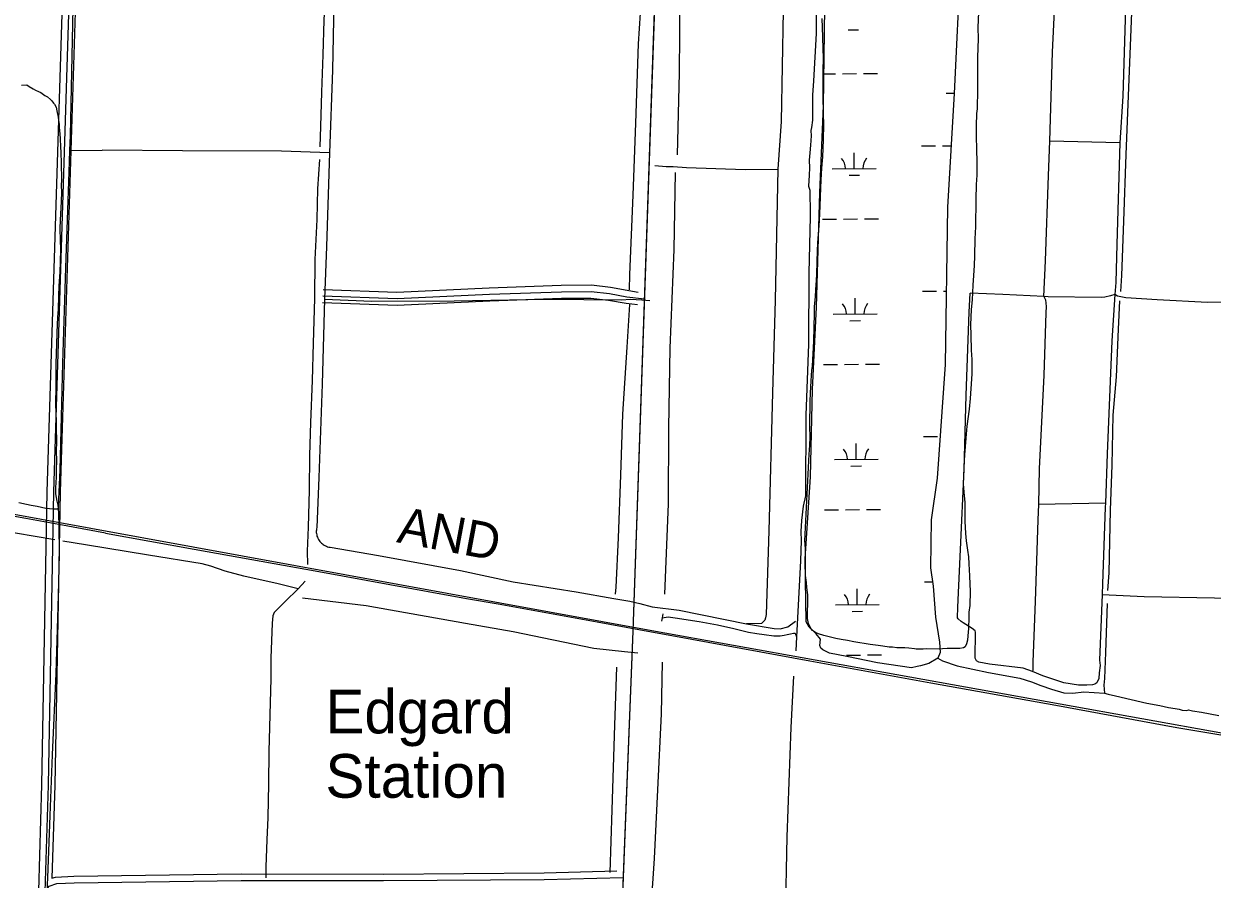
# Model space of a CAD drawing. Extents: x 3508733 to 3546731, y 546897 to 572481.
# Drawn here: x 3524556 to 3527275, y 553491 to 555449 of the extents above; entities that cross this region are included whole.
import ezdxf

# ---------------------------------------------------------------- set-up
doc = ezdxf.new("R2010")
doc.units = 0
for name, color, linetype in [('V-DTCH-CNTR', 7, 'Continuous'), ('V-RAIL-IDEN', 7, 'Continuous'), ('V-RAIL-TRAK', 7, 'Continuous'), ('V-ROAD-CNTR', 7, 'Continuous'), ('V-SITE-VEGE', 7, 'Continuous'), ('V-TOPO-GNAM-IDEN', 7, 'Continuous'), ('V-TOPO-SHOR', 7, 'Continuous'), ('V-WETL-SWMP', 7, 'Continuous')]:
    doc.layers.add(name, color=color, linetype=linetype)

msp = doc.modelspace()

# ---------------------------------------------------------------- linework, layer by layer
at = {"layer": 'V-DTCH-CNTR'}
for p, q in [((3527063.6, 555176.3), (3526902.9, 555180.6)), ((3524661.3, 555158.8), (3524735.7, 555159.3)), ((3527030.1, 554351.8), (3526876.9, 554348.5))]:
    msp.add_line(p, q, dxfattribs=at)
for points in [[(3527158, 557482.8), (3527148.5, 557274.4), (3527141.9, 557074.9), (3527137.7, 557034.1), (3527130.7, 556773), (3527117.2, 556503.7), (3527110, 556391.8), (3527108.4, 556366.7), (3527108.2, 556351.9), (3527102.1, 556142.9), (3527095.2, 555998.9), (3527086.3, 555785), (3527083.5, 555714.3), (3527082.8, 555710.9), (3527079.9, 555597.3), (3527076.9, 555510.7), (3527069.8, 555282.9), (3527063.6, 555176.3), (3527056.4, 554944.3), (3527054.1, 554857), (3527051.5, 554829.3)], [(3526354.9, 557467.6), (3526346.4, 557201.6), (3526340.5, 556984.1), (3526332.6, 556748.7), (3526324.7, 556445.3), (3526320, 556342.1), (3526309.4, 556076.2), (3526298.2, 555748), (3526293.1, 555478.5), (3526288.9, 555225), (3526281, 555116.2), (3526275.3, 554816.2), (3526269.2, 554604.3), (3526260.4, 554288.5), (3526254.7, 554096.6), (3526252.5, 554089.1), (3526251, 554084.2), (3526246.7, 554079.5), (3526243.9, 554076.7), (3526209.2, 554075.7)], [(3526889.2, 554824.6), (3526892.9, 554906.3), (3526900, 555101.6), (3526902.9, 555180.6), (3526909.6, 555384.2), (3526915.4, 555511.6), (3526917.8, 555601.6), (3526921.3, 555713.1), (3526926.5, 555875.2), (3526930.2, 556010.5), (3526938.6, 556220), (3526944.1, 556330.1)], [(3524692.8, 556249.9), (3524691.4, 556145.6), (3524691.2, 556125.5), (3524684.4, 555942.9), (3524677.7, 555709.4), (3524668.6, 555484.7), (3524662.5, 555193.6), (3524661.3, 555158.8), (3524659.7, 555110.1), (3524652, 554890.1), (3524645, 554672.4), (3524639.2, 554428.4), (3524635.5, 554344.5), (3524636.8, 554302.6)], [(3525267.5, 555574.5), (3525262.4, 555342.8), (3525256, 555153.5), (3525248.5, 554939.3), (3525244.1, 554818.6), (3525239, 554624.4), (3525231.5, 554410.2), (3525226.5, 554295.8), (3525226, 554293.1), (3525225.7, 554290.3), (3525225.6, 554287.6), (3525225.6, 554284.8), (3525225.9, 554282), (3525226.4, 554279.3), (3525227.1, 554276.6), (3525228, 554274), (3525229.1, 554271.4), (3525230.4, 554269), (3525231.9, 554266.6), (3525233.5, 554264.4), (3525235.3, 554262.3), (3525237.3, 554260.3), (3525239.4, 554258.5), (3525241.6, 554256.9), (3525243.9, 554255.4), (3525246.4, 554254.1), (3525248.9, 554253), (3525251.5, 554252), (3525254.2, 554251.3), (3525256.9, 554250.8), (3525367.6, 554232.1), (3525555.6, 554197.3), (3525675.9, 554171.4), (3525819.8, 554148.5), (3525906.2, 554133.7), (3525942.9, 554127.5), (3525965.2, 554122), (3525993.5, 554114.5), (3526055.8, 554107.1), (3526209.2, 554075.7), (3526272.8, 554064.8), (3526286.7, 554063.9), (3526304.1, 554069.1), (3526321.7, 554081.9)], [(3525256, 555153.5), (3525145.9, 555157.7), (3524919.3, 555158.5), (3524735.7, 555159.3)], [(3525999.4, 555124.3), (3526025.8, 555122.4), (3526041.7, 555122.1), (3526072.2, 555120.2), (3526206.7, 555115.5), (3526281, 555116.2)], [(3525244.1, 554818.6), (3525352.9, 554813.8), (3525541, 554815.1), (3525751.3, 554818.7), (3525923.4, 554817.5), (3525944.2, 554818.5), (3525969.9, 554817.3), (3525988.7, 554815.4)], [(3527051.5, 554829.3), (3527044.6, 554723.4), (3527034.2, 554464.5), (3527030.1, 554351.8), (3527029.8, 554342.6), (3527023.7, 554167.4), (3527022.9, 554143.1), (3527016.9, 553992.2), (3527018, 553980.4), (3527016.3, 553963.8), (3527015.4, 553950.6), (3527010.3, 553940.3), (3527006.1, 553937.6), (3527000.6, 553936.3), (3526988.1, 553935.2), (3526968.7, 553935.6), (3526935.5, 553940.4), (3526887.3, 553956.5), (3526863.2, 553966.5), (3526841.9, 553973.8), (3526765.1, 553983.6), (3526741, 553988.2), (3526735.5, 553991.1), (3526732.1, 553997.4), (3526733.3, 554056.3), (3526732.6, 554059.8), (3526725.8, 554064.8), (3526705.3, 554077.6), (3526700.5, 554081.2), (3526693.6, 554086.8), (3526692.3, 554089.6), (3526692.8, 554113.9), (3526698.7, 554245.4), (3526707.1, 554428.9), (3526711.7, 554598.6), (3526718.8, 554789.1), (3526721, 554832.1)], [(3527367.9, 554812.9), (3527263.9, 554811.4), (3527149, 554817.1), (3527077, 554821.9), (3527057.7, 554825.7), (3527051.5, 554829.3), (3527041.7, 554826), (3527029.2, 554823.5), (3527020.2, 554822.3), (3526899.6, 554823.9), (3526889.2, 554824.6), (3526795.8, 554829.3), (3526721, 554832.1)], [(3526889.2, 554824.6), (3526893.2, 554816.9), (3526895, 554801.6), (3526894.1, 554787.1), (3526889.3, 554644.4), (3526879, 554430.5), (3526876.9, 554348.5), (3526876, 554313.5), (3526869.7, 554126.5), (3526864.3, 553988.7), (3526864, 553969.3), (3526863.2, 553966.5)], [(3524636.8, 554302.6), (3524637.6, 554235.1), (3524634.8, 554140.4), (3524629.8, 553961.7), (3524621.5, 553775.5), (3524616.1, 553637.1), (3524610.4, 553494), (3524609.9, 553479.1), (3524606.4, 553375.7), (3524600.1, 553205.2), (3524598.9, 553115.1)], [(3525960.9, 554008.4), (3525930.4, 554011.8), (3525860.5, 554019.3), (3525676, 554057.5), (3525566.7, 554076.3), (3525339.2, 554116.7), (3525193.8, 554134.7)], [(3527022.9, 554143.1), (3527118.7, 554138.5), (3527280.1, 554135.2), (3527380.2, 554133.6)]]:
    msp.add_lwpolyline(points, dxfattribs=at)
at = {"layer": 'V-RAIL-TRAK'}
for points in [[(3524743.5, 554283.2), (3524636.8, 554302.6), (3524561.5, 554316.7), (3524561.5, 554316.7), (3524350.3, 554354.6)], [(3524743.5, 554283.2), (3524946.5, 554246.7), (3525231.1, 554195.6), (3525393.4, 554165.4), (3525568.9, 554133.7), (3525641.4, 554121.2), (3525868, 554080.2), (3525963.3, 554062.4), (3526084.2, 554040.7), (3526354.3, 553991.2), (3526631.3, 553940.9), (3526916.6, 553889.1), (3527193.5, 553838.1), (3527344.2, 553813)]]:
    msp.add_lwpolyline(points, dxfattribs=at)
at = {"layer": 'V-ROAD-CNTR'}
for points in [[(3526048, 556918.4), (3525949.8, 554058.6), (3525883.6, 552387.9)], [(3524687.9, 556733.4), (3524664.9, 556152.9), (3524609.6, 554377.9), (3524597.3, 553707), (3524589.9, 553464.4)], [(3524702.9, 556732.8), (3524679.9, 556152.3), (3524624.6, 554377.5), (3524612.3, 553706.6), (3524604.8, 553462.2)], [(3524694.3, 556135.5), (3524639.6, 554377.1), (3524627.3, 553706.2), (3524620.8, 553493.2)], [(3516514, 555770.7), (3518504.7, 555413), (3521298.4, 554907.1), (3523660.2, 554486.2), (3525992.9, 554060.5)], [(3526001.9, 555575.3), (3525949.8, 554058.6), (3525917, 553229.4)], [(3525961.4, 554833.8), (3525898.6, 554845.3), (3525855.2, 554850.5), (3525785.8, 554850), (3525621, 554844.1), (3525410, 554834.2), (3525240.9, 554840.3)], [(3525960.5, 554805.4), (3525933.9, 554808.4), (3525894.1, 554815.6), (3525853.5, 554820.5), (3525786.4, 554820), (3525622.2, 554814.1), (3525410.2, 554804.2), (3525239.8, 554810.3)], [(3525975.9, 554818.7), (3525936.1, 554823.2), (3525896.3, 554830.5), (3525854.4, 554835.5), (3525786.1, 554835), (3525621.6, 554829.1), (3525410.1, 554819.2), (3525240.3, 554825.3)], [(3525992.9, 554060.5), (3527674.1, 553757.9), (3529517, 553417.1), (3532558.2, 552865.9), (3534383.8, 552533.2)], [(3524620.8, 553493.2), (3524629.4, 553496), (3524671.3, 553498), (3525053.9, 553503.5), (3525378.9, 553502.9), (3525746.6, 553505.7), (3525913.1, 553510)], [(3524567.8, 552378.9), (3524569.3, 552428.4), (3524574, 552625), (3524602.1, 553452), (3524604.8, 553462.2), (3524614.8, 553475.6), (3524632.1, 553481.1), (3524671.8, 553483), (3525054, 553488.5), (3525379, 553487.9), (3525746.8, 553490.7), (3525927.5, 553495.4)]]:
    msp.add_lwpolyline(points, dxfattribs=at)
at = {"layer": 'V-SITE-VEGE'}
for points in [[(3526740.1, 555475.4), (3526738.7, 555440.7)], [(3526342.8, 554265.6), (3526352.7, 554463.6), (3526353.2, 554472.9), (3526354.5, 554485.3), (3526354.8, 554501.1), (3526354.3, 554528.6), (3526355.4, 554584.4), (3526356.1, 554604), (3526356.3, 554617), (3526357.3, 554632.1), (3526359.1, 554656.5), (3526360.3, 554665.5), (3526363.5, 554722.9), (3526364.7, 554785.8), (3526365.3, 554801.6), (3526367.1, 554823.9), (3526368.1, 554840.1), (3526369.2, 554862.4), (3526370.2, 554876.2), (3526370.7, 554904.7), (3526371.5, 554929.2), (3526372.6, 554947.7), (3526374.9, 554977.3), (3526376.3, 554998.2), (3526377.6, 555031.2), (3526378.4, 555053.9), (3526380.1, 555091.4), (3526381.7, 555118.2), (3526383.9, 555144.3), (3526385.3, 555183.5), (3526386, 555218.9), (3526385.4, 555241.6), (3526384.9, 555286.4), (3526384.8, 555319.1), (3526384.9, 555340.4), (3526385.5, 555372), (3526384.8, 555391), (3526384.3, 555418.9), (3526382.7, 555461.2)], [(3526738.7, 555440.7), (3526738.9, 555414.2), (3526738.1, 555372.2), (3526737.6, 555327.9), (3526737.8, 555298.6), (3526736.9, 555254.6), (3526735.7, 555243.6), (3526734.8, 555215.1), (3526734.4, 555193.7), (3526735.1, 555158.6), (3526736, 555135.2), (3526736.1, 555102.5), (3526735, 555080.9), (3526734, 555046.8), (3526732.8, 554983.9), (3526731.6, 554957.1), (3526730.5, 554918.2), (3526729.8, 554895.5), (3526728.3, 554872.5), (3526727.2, 554850.8), (3526725.2, 554817.2), (3526723.4, 554794.8), (3526722, 554759.8), (3526722.3, 554736), (3526723, 554702.3), (3526724.7, 554680.6), (3526724.4, 554647.5), (3526724.2, 554636.2), (3526720.9, 554591.2), (3526718.4, 554567.1), (3526713.5, 554528), (3526710.9, 554500.5), (3526707.8, 554462.4), (3526707.5, 554449.7), (3526705.5, 554414.6), (3526704.8, 554395), (3526705.7, 554387.1), (3526707.4, 554368.8), (3526708.5, 554353.7), (3526709, 554327.8), (3526709, 554310.3), (3526710.6, 554282.4), (3526712, 554265.9), (3526715, 554244.5), (3526716.8, 554229.3), (3526717.8, 554212.8), (3526719.4, 554185.6), (3526720.1, 554166.6), (3526720.8, 554150.4), (3526720.2, 554117.8), (3526718.1, 554102), (3526717.6, 554091), (3526717.1, 554064.8), (3526715.7, 554048), (3526714.5, 554038), (3526712.6, 554029.5), (3526709.4, 554022.7), (3526705.9, 554020.7), (3526697.3, 554019.1), (3526688.4, 554019.3), (3526676.3, 554018.8), (3526668.4, 554019), (3526657.7, 554018.5), (3526652.5, 554017.9), (3526621.9, 554018.5), (3526613.3, 554017.3), (3526607.5, 554017.7), (3526597.5, 554017.9), (3526593.4, 554018.7), (3526580.3, 554019.9), (3526571.7, 554020.5), (3526553.2, 554020.8), (3526543.6, 554022), (3526535.6, 554022.2), (3526521.2, 554024.2), (3526510.6, 554026.1), (3526492.1, 554028.2), (3526455, 554034.4), (3526440.3, 554037.4), (3526426.2, 554039.7), (3526413.5, 554042), (3526386.5, 554049.1), (3526374.2, 554052.8), (3526367.3, 554056), (3526360.2, 554060.6), (3526357.5, 554064.4), (3526353.5, 554070.7), (3526351.2, 554076.6), (3526349, 554088), (3526350, 554137.2), (3526349.7, 554142), (3526347.6, 554158.6), (3526346.5, 554170.3), (3526344.7, 554186.1), (3526344.2, 554196.1), (3526344.5, 554210.2), (3526344.3, 554220.2), (3526344.6, 554236.4), (3526344.5, 554246), (3526343.7, 554258.7), (3526342.8, 554265.6)], [(3524551.4, 555308.5), (3524563.5, 555308.9), (3524568.9, 555305.4), (3524578.1, 555300.1), (3524583.2, 555296.9), (3524590, 555294), (3524595.5, 555291.5), (3524604.6, 555284.8), (3524610.4, 555281.6), (3524617.5, 555275.9), (3524620.9, 555272.4), (3524624.6, 555267.5), (3524627, 555265.1), (3524630.3, 555258.1), (3524632.5, 555249.5), (3524635.3, 555235.3), (3524635.9, 555228.4), (3524637.4, 555219.1), (3524637.6, 555211.9), (3524638.7, 555197.1), (3524639.9, 555185.3), (3524640.6, 555167.1), (3524641.4, 555154.3), (3524642.3, 555129.6), (3524642.6, 555092), (3524642.4, 555079), (3524642.8, 555064.2), (3524642.3, 555041.8), (3524639.8, 554999.5), (3524639.1, 554980.6), (3524640, 554952.7), (3524640.3, 554932.8), (3524640, 554903.2), (3524639.3, 554881.2), (3524636.6, 554848.2), (3524635.8, 554826.6), (3524635.2, 554795.3), (3524633.9, 554777.7), (3524632.9, 554759.9), (3524632.2, 554742), (3524631.6, 554714.1), (3524630.3, 554696.6), (3524629.7, 554668.4), (3524629.7, 554649.8), (3524630.2, 554621.3), (3524629.4, 554576.9), (3524629.8, 554561.1), (3524630.7, 554536.6), (3524630.7, 554521.1), (3524631.3, 554497), (3524630.7, 554466.1), (3524631.5, 554453), (3524630.9, 554424.1), (3524630.3, 554410), (3524629.5, 554400.7), (3524628.8, 554385.6), (3524629, 554373.5), (3524632.1, 554356.6), (3524634.3, 554347.3), (3524634.9, 554340.4), (3524633.8, 554338.4), (3524624.8, 554338.2), (3524615.2, 554338.7), (3524607, 554339.9), (3524587.5, 554344.1), (3524573.1, 554346.7), (3524562.4, 554349), (3524545, 554352.8)]]:
    msp.add_lwpolyline(points, dxfattribs=at)
at = {"layer": 'V-TOPO-SHOR'}
for p, q in [((3524697.8, 554256.2), (3524645.5, 554265)), ((3525910.8, 554159.3), (3525909.1, 554143.4))]:
    msp.add_line(p, q, dxfattribs=at)
for points in [[(3525268.2, 556176.5), (3525263.3, 556120.7), (3525261, 556044.3), (3525258.5, 555973.3), (3525256.3, 555875.7), (3525254.7, 555817.7), (3525252.7, 555747.6), (3525250.9, 555678.7), (3525248.5, 555586.2), (3525245.7, 555517.4), (3525242.8, 555457.3), (3525240.7, 555377.8), (3525237.6, 555292.6), (3525234.9, 555214.1), (3525233.5, 555167)], [(3526065, 555740.7), (3526057.2, 555514.7), (3526055.2, 555336.4), (3526051, 555149.2)], [(3527092.5, 555588.3), (3527090.5, 555494.1), (3527083.1, 555303.1), (3527077.2, 555149.5), (3527071.3, 554997.1), (3527066.7, 554873), (3527064.6, 554836.4)], [(3525971.1, 555544.1), (3525961.4, 555402.7), (3525955.9, 555221.8), (3525949.3, 555056.8), (3525941.7, 554875.2), (3525941, 554839.9)], [(3526368.8, 555522.6), (3526369.1, 555426.9), (3526362.8, 555318.1), (3526360.1, 555285.6), (3526360.4, 555262.7), (3526360.7, 555244.6), (3526360.4, 555228), (3526358, 555211.4), (3526356.5, 555204.5), (3526357, 555192.7), (3526355.9, 555171.2), (3526354.2, 555153.2), (3526353.1, 555136.6), (3526353.5, 555119.2), (3526352.5, 555102.6), (3526351.3, 555076.9), (3526353.9, 555067.9), (3526354.3, 555053.3), (3526355.2, 555027.6), (3526354.9, 555007.5), (3526351.7, 554877.9), (3526351.4, 554715.5), (3526344.8, 554553.4), (3526344.1, 554368.2), (3526338.8, 554344.7), (3526335.4, 554312.1), (3526333.5, 554287.2), (3526334.5, 554265.7), (3526333.4, 554243.5), (3526333, 554219.9), (3526323.4, 554046), (3526322.1, 554014.1)], [(3525232.9, 555138.3), (3525228, 555070.9), (3525226.4, 555001.1), (3525222, 554909.3), (3525221.2, 554819.9), (3525218.7, 554717.7), (3525215.9, 554632.3), (3525212.6, 554536.5), (3525210.3, 554461), (3525209.4, 554381.5), (3525206.9, 554297.2), (3525205, 554242.2), (3525205.6, 554211.3)], [(3526046, 555108.4), (3526043.4, 554932.3), (3526034.2, 554706.3), (3526030.8, 554523.9), (3526030.2, 554350.5), (3526022.1, 554143.3)], [(3527062.6, 554815), (3527059.5, 554749.7), (3527055.1, 554641), (3527047.5, 554552.9), (3527044.6, 554438.9), (3527041.5, 554335.6), (3527038.1, 554192.1), (3527035, 554151.8)], [(3525941.8, 554806.6), (3525935.8, 554708.9), (3525925.9, 554555.8), (3525921.2, 554415.7), (3525915.7, 554272.3), (3525910.8, 554159.3)], [(3524627.2, 554268), (3524446.9, 554298.2), (3524264.7, 554331.2), (3524046.4, 554367.5)], [(3524964.4, 554213.2), (3524842.1, 554232.6), (3524697.8, 554256.2)], [(3525184.4, 554155.8), (3525138.3, 554167.1), (3525059.9, 554184.5), (3525016.8, 554196.3), (3524984.6, 554207.3), (3524964.4, 554213.2)], [(3525200.4, 554173.5), (3525184.4, 554155.8), (3525154.2, 554126.4), (3525136.6, 554109.5), (3525128.9, 554101.5), (3525126.1, 554094), (3525124.6, 554077.1), (3525121.6, 553997.3), (3525121.9, 553949.9), (3525119.7, 553895.5), (3525118.3, 553839), (3525117.3, 553783.1), (3525116.2, 553709.7), (3525114.8, 553632.3), (3525112.6, 553581), (3525110.2, 553519.3), (3525110.4, 553494.1)], [(3527034.2, 554122.1), (3527030.5, 554010), (3527028, 553950.8), (3527026.5, 553935.2), (3527028, 553917)], [(3526018.1, 554098.5), (3526016.9, 554089.3), (3526014.7, 554081.7)], [(3526016.9, 554089.3), (3526030.4, 554091.5), (3526046.2, 554089.2), (3526100.8, 554080.8), (3526143.1, 554073.3), (3526180.3, 554064.6), (3526213.9, 554056.8), (3526233.4, 554053.5), (3526250, 554051.4), (3526272.2, 554048), (3526286.4, 554048.5), (3526295.3, 554049.3), (3526302.8, 554050.9), (3526310, 554053), (3526316.7, 554053.9), (3526320.9, 554054), (3526323.4, 554046)], [(3526646.7, 553997.2), (3526657.4, 553991.2), (3526691.1, 553979.3), (3526763.1, 553964.1), (3526834.5, 553951.4), (3526861.1, 553942.9), (3526882.6, 553934.2), (3526906.8, 553926.1), (3526934.8, 553917.5), (3526955.5, 553916.7), (3526980.7, 553920.1), (3527028, 553917)], [(3525912.1, 553976.1), (3525907.5, 553843.7), (3525901.8, 553649.6), (3525897, 553506.8)], [(3526016.4, 553988), (3526014.2, 553869.5), (3526006, 553695.5), (3525998.2, 553538.9), (3525982.7, 553311), (3525981.2, 553268), (3525981.3, 553234)], [(3526316.8, 553956), (3526311.1, 553838.2), (3526301.5, 553587.9), (3526297.9, 553398.6), (3526291.6, 553211.5)], [(3527028, 553917), (3527036.3, 553914.8), (3527053.5, 553910.5), (3527124.8, 553893.9)], [(3527124.8, 553893.9), (3527154.9, 553888.5), (3527174.4, 553884.2), (3527190, 553881.9), (3527199.2, 553880.1), (3527206.1, 553878.1), (3527216.2, 553877.5), (3527220.1, 553878.8), (3527229.8, 553876.5), (3527250.4, 553873.4), (3527289.9, 553865.5)]]:
    msp.add_lwpolyline(points, dxfattribs=at)
at = {"layer": 'V-WETL-SWMP'}
for p, q in [((3526441.6, 555434.8), (3526465.6, 555434.9)), ((3526386.3, 555334.4), (3526412.9, 555334.6)), ((3526428.9, 555334.7), (3526460.9, 555334.9)), ((3526476.9, 555335), (3526508.9, 555335.2)), ((3526666, 555289.9), (3526684.2, 555290)), ((3526610, 555169.4), (3526642, 555169.6)), ((3526658, 555169.7), (3526677.2, 555169.9)), ((3526455.7, 555117.6), (3526455.5, 555153.6)), ((3526405.7, 555117.3), (3526505.7, 555117.9)), ((3526443.9, 555102.1), (3526467.9, 555102.3)), ((3526383.1, 555001.7), (3526415.1, 555001.9)), ((3526431.1, 555002), (3526463.1, 555002.2)), ((3526479.1, 555002.3), (3526511.1, 555002.5)), ((3526458, 554784.9), (3526457.8, 554820.9)), ((3526612.3, 554836.7), (3526644.3, 554837)), ((3526660.3, 554837.1), (3526666.4, 554837.1)), ((3526408, 554784.6), (3526508, 554785.3)), ((3526446.1, 554769.4), (3526470.1, 554769.6)), ((3526385.4, 554669), (3526417.4, 554669.2)), ((3526433.4, 554669.3), (3526465.4, 554669.6)), ((3526481.4, 554669.7), (3526513.4, 554669.9)), ((3526460.3, 554452.3), (3526460.1, 554488.3)), ((3526614.5, 554504.1), (3526646.5, 554504.3)), ((3526410.3, 554451.9), (3526510.3, 554452.6)), ((3526448.4, 554436.8), (3526472.4, 554436.9)), ((3526387.7, 554336.3), (3526419.7, 554336.6)), ((3526435.7, 554336.7), (3526467.7, 554336.9)), ((3526483.7, 554337), (3526515.7, 554337.2)), ((3526616.8, 554171.4), (3526634.7, 554171.5)), ((3526462.6, 554119.6), (3526462.3, 554155.6)), ((3526412.6, 554119.3), (3526512.6, 554119.9)), ((3526450.7, 554104.1), (3526474.7, 554104.3)), ((3526438, 554004), (3526470, 554004.2)), ((3526486, 554004.3), (3526518, 554004.5))]:
    msp.add_line(p, q, dxfattribs=at)
msp.add_lwpolyline([(3526698.7, 555593.9), (3526684.2, 555289.7), (3526669.1, 555028.9), (3526664.1, 554669.1), (3526645.3, 554408.9), (3526631.9, 554313.5), (3526630.3, 554204), (3526636, 554161.9), (3526641.5, 554090.6), (3526650.6, 554033.6), (3526652, 554010), (3526646.7, 553997.2), (3526626.1, 553984.6), (3526607.1, 553979.4), (3526600.1, 553978.2), (3526587.1, 553975), (3526508.8, 553986.2), (3526439.1, 554001.1), (3526399.5, 554008.6), (3526383.7, 554016.3), (3526379.6, 554020.3), (3526377.4, 554026.1), (3526378.6, 554040.2), (3526368.5, 554053.1), (3526362.3, 554058.5), (3526352.8, 554068.1), (3526346.1, 554080.5), (3526343.3, 554224.7), (3526355.7, 554412.3), (3526360.1, 554611.8), (3526369.3, 554800.4), (3526376.8, 555062.7), (3526385.2, 555261.2), (3526388.5, 555486.1)], dxfattribs=at)
for centre, start, end in [((3526400.5, 555117.7), 359.6198, 41.1635), ((3526511, 555118.5), 139.6198, 181.1635), ((3526402.8, 554785), 359.6198, 41.1635), ((3526513.3, 554785.8), 139.6198, 181.1635), ((3526405.1, 554452.4), 359.6198, 41.1635), ((3526515.5, 554453.1), 139.6198, 181.1635), ((3526407.3, 554119.7), 359.6198, 41.1635), ((3526517.8, 554120.5), 139.6198, 181.1635)]:
    msp.add_arc(centre, 35.2, start, end, dxfattribs=at)

# ---------------------------------------------------------------- texts
at = {"layer": 'V-RAIL-IDEN'}
msp.add_text('AND', height=83, rotation=349.406, dxfattribs=at).set_placement((3525407.4, 554262.7))
at = {"layer": 'V-TOPO-GNAM-IDEN'}
for s, p in [('Edgard', (3525246.3, 553824.9)), ('Station', (3525246.4, 553677.7))]:
    msp.add_text(s, height=100, dxfattribs=at).set_placement(p)

doc.saveas('drawing.dxf')
